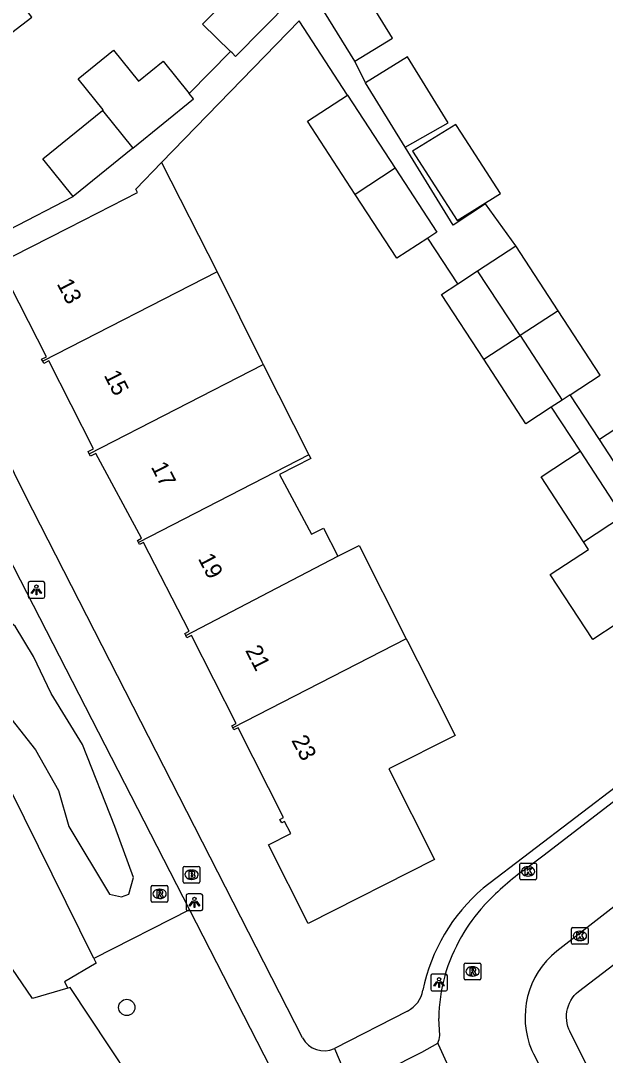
# Model space of a CAD drawing. Extents: x 159353 to 160616, y 385893 to 387321.
# Drawn here: x 159793.7 to 159828.8, y 386665.3 to 386727.3 of the extents above; entities that cross this region are included whole.
import ezdxf

# ---------------------------------------------------------------- set-up
doc = ezdxf.new("R2010")
doc.units = 0
for name, color, linetype in [('IMGEO_Boom', 7, 'Continuous'), ('IMGEO_Brandkraan', 7, 'Continuous'), ('IMGEO_Groenvoorziening', 7, 'Continuous'), ('IMGEO_Kolk', 7, 'Continuous'), ('IMGEO_Lichtpunt', 7, 'Continuous'), ('IMGEO_Pand', 7, 'Continuous'), ('IMGEO_Pand_nummerreeks', 7, 'Continuous'), ('IMGEO_Rijbaan_lokaal_open', 7, 'Continuous'), ('IMGEO_Rioolput', 7, 'Continuous'), ('IMGEO_Voetpad_halfverhard', 7, 'Continuous'), ('IMGEO_Voetpad_open', 7, 'Continuous')]:
    doc.layers.add(name, color=color, linetype=linetype)

msp = doc.modelspace()

# ---------------------------------------------------------------- linework, layer by layer
at = {"layer": 'IMGEO_Boom'}
msp.add_circle((159800.074, 386668.129), 0.489, dxfattribs=at)
at = {"layer": 'IMGEO_Brandkraan'}
for p, q in [((159803.459, 386675.671), (159803.459, 386676.523)), ((159803.534, 386676.597), (159804.386, 386676.597)), ((159803.947, 386676.377), (159803.972, 386676.377)), ((159804.46, 386676.523), (159804.46, 386675.671)), ((159804.386, 386675.597), (159803.534, 386675.597)), ((159803.97, 386675.817), (159803.945, 386675.817))]:
    msp.add_line(p, q, dxfattribs=at)
for points in [[(159803.459, 386675.671), (159803.459, 386676.523)], [(159803.534, 386676.597), (159804.386, 386676.597)], [(159803.807, 386676.297), (159803.807, 386675.897), (159804.02, 386675.897)], [(159804.038, 386676.297), (159803.807, 386676.297)], [(159803.986, 386676.216), (159803.932, 386676.216), (159803.932, 386676.14)], [(159803.932, 386676.14), (159803.985, 386676.14)], [(159803.994, 386676.064), (159803.932, 386676.064), (159803.932, 386675.983)], [(159804.46, 386676.523), (159804.46, 386675.671)], [(159804.386, 386675.597), (159803.534, 386675.597)], [(159803.932, 386675.983), (159803.994, 386675.983)]]:
    msp.add_lwpolyline(points, dxfattribs=at)
for centre, radius, start, end in [((159803.536, 386676.521), 0.0765, 91.55205, 178.44795), ((159803.536, 386676.521), 0.0765, 91.55205, 178.44795), ((159803.987, 386676.178), 0.0379, 267.82845, 90.93552), ((159803.995, 386676.023), 0.0404, 269.87594, 90.50774), ((159804.042, 386676.152), 0.145, 59.4692, 91.53667), ((159804.067, 386676.199), 0.0922, 285.51372, 58.15012), ((159804.072, 386676.007), 0.105, 301.31148, 78.98903), ((159804.384, 386676.521), 0.0765, 1.55205, 88.44795), ((159804.384, 386676.521), 0.0765, 1.55205, 88.44795), ((159803.536, 386675.673), 0.0765, 181.55205, 268.44795), ((159803.536, 386675.673), 0.0765, 181.55205, 268.44795), ((159804.026, 386676.148), 0.251, 268.66757, 293.53466), ((159804.384, 386675.673), 0.0765, 271.55205, 358.44795), ((159804.384, 386675.673), 0.0765, 271.55205, 358.44795)]:
    msp.add_arc(centre, radius, start, end, dxfattribs=at)
for centre, major_axis, ratio, start_param, end_param in [((159803.946, 386676.097), (-0.387, 0.002), 0.722429, 4.712389, 7.853982), ((159803.971, 386676.097), (-0.39, 0.002), 0.717154, 1.570796, 4.712389)]:
    msp.add_ellipse(centre, major_axis=major_axis, ratio=ratio, start_param=start_param, end_param=end_param, dxfattribs=at)
at = {"layer": 'IMGEO_Groenvoorziening'}
for points in [[(159798.102, 386671.061), (159785.62, 386696.288)], [(159799.75, 386674.768), (159800.193, 386674.934), (159800.47, 386675.932), (159799.362, 386678.982), (159797.422, 386683.917), (159795.538, 386686.967), (159794.486, 386689.185), (159793.377, 386691.015), (159792.103, 386692.013), (159791.504, 386692.091), (159791.216, 386691.957), (159791.05, 386690.238), (159791.604, 386687.909), (159792.435, 386686.301), (159794.596, 386683.584), (159795.982, 386681.145), (159796.591, 386678.982), (159799.029, 386674.934), (159799.75, 386674.768)], [(159803.831, 386673.99), (159798.102, 386671.061)], [(159798.102, 386671.061), (159798.235, 386670.792), (159796.344, 386669.67), (159796.538, 386669.291)]]:
    msp.add_lwpolyline(points, dxfattribs=at)
at = {"layer": 'IMGEO_Kolk'}
for p, q in [((159823.656, 386675.871), (159823.656, 386676.723)), ((159823.731, 386676.797), (159824.583, 386676.797)), ((159824.657, 386676.723), (159824.657, 386675.871)), ((159824.144, 386676.577), (159824.169, 386676.577)), ((159824.583, 386675.797), (159823.731, 386675.797)), ((159824.167, 386676.017), (159824.142, 386676.017)), ((159826.761, 386671.994), (159826.761, 386672.846)), ((159826.836, 386672.92), (159827.688, 386672.92)), ((159827.249, 386672.7), (159827.274, 386672.7)), ((159827.762, 386672.846), (159827.762, 386671.994)), ((159827.688, 386671.92), (159826.836, 386671.92)), ((159827.272, 386672.14), (159827.247, 386672.14))]:
    msp.add_line(p, q, dxfattribs=at)
for points in [[(159823.656, 386675.871), (159823.656, 386676.723)], [(159823.731, 386676.797), (159824.583, 386676.797)], [(159824.657, 386676.723), (159824.657, 386675.871)], [(159823.977, 386676.497), (159824.1, 386676.497), (159824.1, 386676.346), (159824.23, 386676.497), (159824.394, 386676.497), (159824.248, 386676.346), (159824.401, 386676.097), (159824.249, 386676.097), (159824.164, 386676.261), (159824.1, 386676.194), (159824.1, 386676.097), (159823.977, 386676.097), (159823.977, 386676.497)], [(159824.583, 386675.797), (159823.731, 386675.797)], [(159826.761, 386671.994), (159826.761, 386672.846)], [(159826.836, 386672.92), (159827.688, 386672.92)], [(159827.082, 386672.62), (159827.205, 386672.62), (159827.205, 386672.469), (159827.335, 386672.62), (159827.499, 386672.62), (159827.353, 386672.469), (159827.506, 386672.22), (159827.354, 386672.22), (159827.269, 386672.384), (159827.205, 386672.317), (159827.205, 386672.22), (159827.082, 386672.22), (159827.082, 386672.62)], [(159827.762, 386672.846), (159827.762, 386671.994)], [(159827.688, 386671.92), (159826.836, 386671.92)]]:
    msp.add_lwpolyline(points, dxfattribs=at)
for centre, start, end in [((159823.733, 386676.721), 91.55205, 178.44795), ((159823.733, 386676.721), 91.55205, 178.44795), ((159824.581, 386676.721), 1.55205, 88.44795), ((159824.581, 386676.721), 1.55205, 88.44795), ((159823.733, 386675.873), 181.55205, 268.44795), ((159823.733, 386675.873), 181.55205, 268.44795), ((159824.581, 386675.873), 271.55205, 358.44795), ((159824.581, 386675.873), 271.55205, 358.44795), ((159826.838, 386672.844), 91.55205, 178.44795), ((159826.838, 386672.844), 91.55205, 178.44795), ((159827.686, 386672.844), 1.55205, 88.44795), ((159827.686, 386672.844), 1.55205, 88.44795), ((159826.838, 386671.996), 181.55205, 268.44795), ((159826.838, 386671.996), 181.55205, 268.44795), ((159827.686, 386671.996), 271.55205, 358.44795), ((159827.686, 386671.996), 271.55205, 358.44795)]:
    msp.add_arc(centre, 0.0765, start, end, dxfattribs=at)
for centre, major_axis, ratio, start_param, end_param in [((159824.143, 386676.297), (-0.387, 0.002), 0.722429, 4.712389, 7.853982), ((159824.168, 386676.297), (-0.39, 0.002), 0.717154, 1.570796, 4.712389), ((159827.248, 386672.42), (-0.387, 0.002), 0.722429, 4.712389, 7.853982), ((159827.273, 386672.42), (-0.39, 0.002), 0.717154, 1.570796, 4.712389)]:
    msp.add_ellipse(centre, major_axis=major_axis, ratio=ratio, start_param=start_param, end_param=end_param, dxfattribs=at)
at = {"layer": 'IMGEO_Lichtpunt'}
for p, q in [((159794.153, 386693.591), (159794.153, 386692.784)), ((159794.153, 386693.591), (159794.153, 386692.784)), ((159795.055, 386693.686), (159794.247, 386693.686)), ((159795.055, 386693.686), (159794.247, 386693.686)), ((159795.149, 386692.784), (159795.149, 386693.591)), ((159795.149, 386692.784), (159795.149, 386693.591)), ((159794.247, 386692.69), (159795.055, 386692.69)), ((159794.247, 386692.69), (159795.055, 386692.69)), ((159803.637, 386674.843), (159803.637, 386674.036)), ((159803.637, 386674.843), (159803.637, 386674.036)), ((159804.539, 386674.938), (159803.731, 386674.938)), ((159804.539, 386674.938), (159803.731, 386674.938)), ((159804.633, 386674.036), (159804.633, 386674.843)), ((159804.633, 386674.036), (159804.633, 386674.843)), ((159803.731, 386673.942), (159804.539, 386673.942)), ((159803.731, 386673.942), (159804.539, 386673.942)), ((159818.313, 386670.027), (159818.313, 386669.22)), ((159818.313, 386670.027), (159818.313, 386669.22)), ((159819.215, 386670.122), (159818.407, 386670.122)), ((159819.215, 386670.122), (159818.407, 386670.122)), ((159819.309, 386669.22), (159819.309, 386670.027)), ((159819.309, 386669.22), (159819.309, 386670.027)), ((159818.407, 386669.126), (159819.215, 386669.126)), ((159818.407, 386669.126), (159819.215, 386669.126))]:
    msp.add_line(p, q, dxfattribs=at)
for points in [[(159794.527, 386693.255), (159794.566, 386693.227), (159794.378, 386692.965), (159794.34, 386692.992), (159794.527, 386693.255)], [(159794.629, 386693.207), (159794.676, 386693.207), (159794.676, 386692.885), (159794.629, 386692.885), (159794.629, 386693.207)], [(159794.739, 386693.227), (159794.777, 386693.254), (159794.964, 386692.992), (159794.925, 386692.964), (159794.739, 386693.227)], [(159804.011, 386674.507), (159804.05, 386674.479), (159803.862, 386674.217), (159803.824, 386674.244), (159804.011, 386674.507)], [(159804.113, 386674.459), (159804.16, 386674.459), (159804.16, 386674.137), (159804.113, 386674.137), (159804.113, 386674.459)], [(159804.223, 386674.479), (159804.261, 386674.506), (159804.448, 386674.244), (159804.409, 386674.216), (159804.223, 386674.479)], [(159818.687, 386669.691), (159818.726, 386669.663), (159818.538, 386669.401), (159818.5, 386669.428), (159818.687, 386669.691)], [(159818.789, 386669.643), (159818.836, 386669.643), (159818.836, 386669.321), (159818.789, 386669.321), (159818.789, 386669.643)], [(159818.899, 386669.663), (159818.937, 386669.69), (159819.124, 386669.428), (159819.085, 386669.4), (159818.899, 386669.663)]]:
    msp.add_lwpolyline(points, dxfattribs=at)
for centre in [(159794.652, 386693.389), (159804.136, 386674.641), (159818.812, 386669.825)]:
    msp.add_circle(centre, 0.0994, dxfattribs=at)
for centre, start, end in [((159794.247, 386693.591), 90, 180), ((159794.247, 386693.591), 90, 180), ((159795.055, 386693.591), 0, 90), ((159795.055, 386693.591), 0, 90), ((159794.247, 386692.784), 180, 270), ((159794.247, 386692.784), 180, 270), ((159795.055, 386692.784), 270, 0), ((159795.055, 386692.784), 270, 360), ((159803.731, 386674.843), 90, 180), ((159803.731, 386674.843), 90, 180), ((159804.539, 386674.843), 0, 90), ((159804.539, 386674.843), 0, 90), ((159803.731, 386674.036), 180, 270), ((159803.731, 386674.036), 180, 270), ((159804.539, 386674.036), 270, 0), ((159804.539, 386674.036), 270, 360), ((159818.407, 386670.027), 90, 180), ((159818.407, 386670.027), 90, 180), ((159819.215, 386670.027), 0, 90), ((159819.215, 386670.027), 0, 90), ((159818.407, 386669.22), 180, 270), ((159818.407, 386669.22), 180, 270), ((159819.215, 386669.22), 270, 0), ((159819.215, 386669.22), 270, 360)]:
    msp.add_arc(centre, 0.0946, start, end, dxfattribs=at)
at = {"layer": 'IMGEO_Pand'}
for points in [[(159806.298, 386725.502), (159804.624, 386727.14), (159807.933, 386730.485)], [(159813.758, 386724.914), (159811.423, 386728.712), (159813.343, 386730.661)], [(159813.758, 386724.914), (159816.021, 386726.305), (159813.343, 386730.661)], [(159809.905, 386728.534), (159806.606, 386725.2), (159806.396, 386725.406), (159806.298, 386725.502)], [(159788.781, 386723.275), (159794.374, 386727.554), (159794.174, 386727.815)], [(159798.609, 386721.955), (159798.659, 386721.995), (159797.151, 386723.852), (159799.269, 386725.573), (159800.777, 386723.716), (159802.249, 386724.912), (159803.824, 386722.974)], [(159816.778, 386719.753), (159819.36, 386721.207), (159816.924, 386725.17), (159814.401, 386723.62)], [(159816.778, 386719.753), (159814.401, 386723.62)], [(159800.446, 386719.694), (159804.086, 386722.652), (159803.824, 386722.974)], [(159813.781, 386716.922), (159810.915, 386721.32), (159813.315, 386722.884)], [(159813.315, 386722.884), (159816.178, 386718.49)], [(159796.865, 386716.785), (159795.028, 386719.045), (159798.609, 386721.955)], [(159798.609, 386721.955), (159800.446, 386719.694)], [(159820.15, 386720.601), (159819.815, 386721.121), (159817.221, 386719.519), (159819.908, 386715.359), (159822.491, 386716.978), (159820.15, 386720.601)], [(159800.446, 386719.694), (159796.865, 386716.785)], [(159792.118, 386712.656), (159796.577, 386714.92), (159799.149, 386716.225), (159800.723, 386717.024), (159800.617, 386717.234), (159802.164, 386718.827)], [(159802.164, 386718.827), (159805.491, 386712.273)], [(159816.178, 386718.49), (159813.781, 386716.922)], [(159816.178, 386718.49), (159818.679, 386714.652), (159818.144, 386714.303)], [(159818.144, 386714.303), (159816.279, 386713.088), (159813.781, 386716.922)], [(159821.126, 386712.336), (159823.415, 386713.832)], [(159825.958, 386709.942), (159823.415, 386713.832)], [(159795.029, 386706.905), (159794.966, 386707.029), (159795.248, 386707.172), (159792.539, 386712.507), (159792.264, 386712.367), (159792.118, 386712.656)], [(159805.491, 386712.273), (159795.029, 386706.905)], [(159805.491, 386712.273), (159808.168, 386706.876), (159808.249, 386706.716)], [(159819.937, 386711.559), (159821.126, 386712.336)], [(159823.669, 386708.446), (159821.126, 386712.336)], [(159821.497, 386707.027), (159818.955, 386710.917), (159819.937, 386711.559)], [(159825.958, 386709.942), (159823.669, 386708.446)], [(159826.679, 386704.893), (159828.486, 386706.074), (159825.958, 386709.942)], [(159821.497, 386707.027), (159823.669, 386708.446)], [(159823.669, 386708.446), (159826.198, 386704.578)], [(159797.823, 386701.358), (159797.751, 386701.5), (159798.068, 386701.661), (159795.391, 386706.934), (159795.092, 386706.782), (159795.029, 386706.905)], [(159797.823, 386701.358), (159808.249, 386706.716)], [(159808.249, 386706.716), (159811.007, 386701.285)], [(159825.544, 386704.15), (159824.026, 386703.158), (159821.497, 386707.027)], [(159826.679, 386704.893), (159826.198, 386704.578)], [(159826.198, 386704.578), (159825.544, 386704.15)], [(159833.342, 386699.858), (159830.791, 386703.756), (159828.432, 386702.212)], [(159830.984, 386698.313), (159828.432, 386702.212)], [(159827.484, 386696.072), (159824.931, 386699.972), (159827.273, 386701.505)], [(159827.273, 386701.505), (159829.825, 386697.605)], [(159800.776, 386696.029), (159800.711, 386696.157), (159800.955, 386696.281), (159798.211, 386701.378), (159797.895, 386701.217), (159797.823, 386701.358)], [(159811.007, 386701.285), (159800.776, 386696.029)], [(159811.007, 386701.285), (159811.115, 386701.072), (159809.238, 386700.119), (159811.157, 386696.529), (159811.888, 386696.899), (159812.745, 386695.205)], [(159827.484, 386696.072), (159829.825, 386697.605)], [(159803.619, 386690.44), (159803.558, 386690.56), (159803.824, 386690.71), (159801.085, 386696.025), (159800.841, 386695.902), (159800.776, 386696.029)], [(159830.392, 386690.173), (159830.222, 386690.062), (159829.5, 386691.167), (159828.035, 386690.211), (159825.487, 386694.113), (159827.784, 386695.613), (159827.484, 386696.072)], [(159812.745, 386695.205), (159814.011, 386695.845), (159816.842, 386690.251)], [(159803.619, 386690.44), (159812.745, 386695.205)], [(159806.432, 386684.902), (159806.37, 386685.025), (159806.638, 386685.161), (159803.958, 386690.459), (159803.681, 386690.318), (159803.619, 386690.44)], [(159816.842, 386690.251), (159816.91, 386690.117), (159817.515, 386688.921), (159819.771, 386684.459), (159815.791, 386682.446), (159818.544, 386677.002), (159810.959, 386673.165), (159808.572, 386677.886), (159809.91, 386678.563), (159809.545, 386679.286), (159809.375, 386679.2), (159809.265, 386679.418), (159809.483, 386679.528), (159806.758, 386684.916), (159806.493, 386684.782), (159806.432, 386684.902)], [(159816.842, 386690.251), (159806.432, 386684.902)]]:
    msp.add_lwpolyline(points, dxfattribs=at)
at = {"layer": 'IMGEO_Rijbaan_lokaal_open'}
for points in [[(159865.056, 386701.608), (159864.459, 386701.171), (159863.832, 386700.671), (159855.336, 386694.15), (159847.292, 386688.057), (159830.74, 386675.294), (159825.876, 386671.516)], [(159823.839, 386676.331), (159824.471, 386676.814), (159825.111, 386677.292), (159834.14, 386684.226)], [(159818.858, 386666.452), (159818.796, 386667.475)], [(159818.739, 386665.99), (159818.767, 386665.929), (159819.562, 386664.17), (159819.891, 386663.344), (159820.08, 386662.948), (159834.392, 386634.752)], [(159824.375, 386665.546), (159824.471, 386665.345), (159828.052, 386658.264)]]:
    msp.add_lwpolyline(points, dxfattribs=at)
for centre, radius, start, end in [((159834.962, 386661.556), 18.494, 126.97464, 136.67289), ((159828.611, 386667.686), 9.668, 137.26964, 150.92484), ((159828.634, 386667.384), 9.838, 149.45262, 179.46906), ((159829.077, 386667.538), 5.106, 128.81721, 202.9568), ((159817.816, 386666.474), 1.042, 332.32802, 358.78391)]:
    msp.add_arc(centre, radius, start, end, dxfattribs=at)
at = {"layer": 'IMGEO_Rioolput'}
for p, q in [((159801.618, 386675.447), (159802.47, 386675.447)), ((159801.543, 386674.521), (159801.543, 386675.373)), ((159802.031, 386675.227), (159802.056, 386675.227)), ((159802.544, 386675.373), (159802.544, 386674.521)), ((159802.47, 386674.447), (159801.618, 386674.447)), ((159802.054, 386674.667), (159802.029, 386674.667)), ((159820.322, 386669.868), (159820.322, 386670.72)), ((159820.397, 386670.794), (159821.249, 386670.794)), ((159820.81, 386670.574), (159820.835, 386670.574)), ((159821.323, 386670.72), (159821.323, 386669.868)), ((159820.833, 386670.014), (159820.808, 386670.014)), ((159821.249, 386669.794), (159820.397, 386669.794))]:
    msp.add_line(p, q, dxfattribs=at)
for points in [[(159801.618, 386675.447), (159802.47, 386675.447)], [(159801.543, 386674.521), (159801.543, 386675.373)], [(159802.132, 386675.145), (159801.88, 386675.147), (159801.88, 386674.747)], [(159801.88, 386674.747), (159802.004, 386674.747), (159802.004, 386674.909), (159802.015, 386674.909)], [(159802.058, 386675.066), (159802.004, 386675.066), (159802.004, 386674.985)], [(159802.004, 386674.985), (159802.056, 386674.985)], [(159802.062, 386674.88), (159802.133, 386674.747), (159802.273, 386674.747), (159802.208, 386674.873)], [(159802.544, 386675.373), (159802.544, 386674.521)], [(159802.47, 386674.447), (159801.618, 386674.447)], [(159820.322, 386669.868), (159820.322, 386670.72)], [(159820.397, 386670.794), (159821.249, 386670.794)], [(159820.911, 386670.492), (159820.659, 386670.494), (159820.659, 386670.094)], [(159821.323, 386670.72), (159821.323, 386669.868)], [(159820.659, 386670.094), (159820.783, 386670.094), (159820.783, 386670.256), (159820.794, 386670.256)], [(159820.837, 386670.413), (159820.783, 386670.413), (159820.783, 386670.332)], [(159820.783, 386670.332), (159820.835, 386670.332)], [(159820.841, 386670.227), (159820.912, 386670.094), (159821.052, 386670.094), (159820.987, 386670.22)], [(159821.249, 386669.794), (159820.397, 386669.794)]]:
    msp.add_lwpolyline(points, dxfattribs=at)
for centre, radius, start, end in [((159801.62, 386675.371), 0.0765, 91.55205, 178.44795), ((159801.62, 386675.371), 0.0765, 91.55205, 178.44795), ((159802.468, 386675.371), 0.0765, 1.55205, 88.44795), ((159802.468, 386675.371), 0.0765, 1.55205, 88.44795), ((159802.014, 386674.856), 0.0533, 26.02933, 88.69889), ((159802.04, 386675.174), 0.19, 274.7715, 282.96867), ((159802.064, 386674.97), 0.0964, 77.00612, 93.18647), ((159802.078, 386675.027), 0.0378, 276.66336, 79.67722), ((159802.131, 386675.035), 0.109, 350.36119, 89.41601), ((159802.129, 386675.035), 0.112, 277.58423, 350.98172), ((159802.113, 386674.82), 0.108, 29.51342, 73.79051), ((159801.62, 386674.523), 0.0765, 181.55205, 268.44795), ((159801.62, 386674.523), 0.0765, 181.55205, 268.44795), ((159802.468, 386674.523), 0.0765, 271.55205, 358.44795), ((159802.468, 386674.523), 0.0765, 271.55205, 358.44795), ((159820.399, 386670.718), 0.0765, 91.55205, 178.44795), ((159820.399, 386670.718), 0.0765, 91.55205, 178.44795), ((159820.91, 386670.382), 0.109, 350.36119, 89.41601), ((159821.247, 386670.718), 0.0765, 1.55205, 88.44795), ((159821.247, 386670.718), 0.0765, 1.55205, 88.44795), ((159820.399, 386669.87), 0.0765, 181.55205, 268.44795), ((159820.399, 386669.87), 0.0765, 181.55205, 268.44795), ((159820.793, 386670.203), 0.0533, 26.02933, 88.69889), ((159820.819, 386670.521), 0.19, 274.7715, 282.96867), ((159820.843, 386670.317), 0.0964, 77.00612, 93.18647), ((159820.857, 386670.374), 0.0378, 276.66336, 79.67722), ((159820.908, 386670.382), 0.112, 277.58423, 350.98172), ((159820.892, 386670.167), 0.108, 29.51342, 73.79051), ((159821.247, 386669.87), 0.0765, 271.55205, 358.44795), ((159821.247, 386669.87), 0.0765, 271.55205, 358.44795)]:
    msp.add_arc(centre, radius, start, end, dxfattribs=at)
for centre, major_axis, ratio, start_param, end_param in [((159802.03, 386674.947), (-0.387, 0.002), 0.722429, 4.712389, 7.853982), ((159802.055, 386674.947), (-0.39, 0.002), 0.717154, 1.570796, 4.712389), ((159820.809, 386670.294), (-0.387, 0.002), 0.722429, 4.712389, 7.853982), ((159820.834, 386670.294), (-0.39, 0.002), 0.717154, 1.570796, 4.712389)]:
    msp.add_ellipse(centre, major_axis=major_axis, ratio=ratio, start_param=start_param, end_param=end_param, dxfattribs=at)
at = {"layer": 'IMGEO_Voetpad_halfverhard'}
for points in [[(159796.538, 386669.291), (159794.417, 386668.661), (159778.268, 386692.326)], [(159809.103, 386663.732), (159802.627, 386660.372), (159796.677, 386669.332), (159796.538, 386669.291)]]:
    msp.add_lwpolyline(points, dxfattribs=at)
at = {"layer": 'IMGEO_Voetpad_open'}
for points in [[(159813.315, 386722.884), (159810.419, 386727.328), (159802.164, 386718.827)], [(159803.824, 386722.974), (159806.298, 386725.502)], [(159814.401, 386723.62), (159813.758, 386724.914)], [(159823.415, 386713.832), (159821.608, 386716.357), (159819.655, 386715.072), (159816.778, 386719.753)], [(159793.004, 386714.787), (159796.865, 386716.785)], [(159819.937, 386711.559), (159818.144, 386714.303)], [(159810.613, 386666.297), (159793.976, 386698.877), (159788.142, 386710.693)], [(159828.432, 386702.212), (159826.679, 386704.893)], [(159825.544, 386704.15), (159827.273, 386701.505)], [(159790.908, 386699.138), (159803.831, 386673.99)], [(159830.226, 386659.548), (159826.652, 386666.704), (159826.599, 386666.826), (159826.54, 386666.995), (159826.497, 386667.168), (159826.47, 386667.344), (159826.458, 386667.522), (159826.463, 386667.7), (159826.483, 386667.877), (159826.519, 386668.052), (159826.571, 386668.222), (159826.637, 386668.388), (159826.718, 386668.546), (159826.813, 386668.697), (159826.921, 386668.839), (159827.041, 386668.971), (159827.173, 386669.091), (159864.054, 386697.271), (159866.403, 386694.181)], [(159833.923, 386684.799), (159832.581, 386683.774), (159821.458, 386675.28)], [(159803.831, 386673.99), (159809.103, 386663.732)], [(159816.919, 386667.915), (159812.539, 386665.66)], [(159812.539, 386665.66), (159813.531, 386663.303)], [(159813.531, 386663.303), (159817.773, 386665.438), (159818.739, 386665.99)]]:
    msp.add_lwpolyline(points, dxfattribs=at)
for centre, radius, start, end in [((159828.428, 386667.041), 10.791, 130.23209, 168.64041), ((159816.137, 386669.466), 1.736, 296.74967, 350.09856), ((159811.921, 386667.022), 1.496, 209.00751, 294.39054)]:
    msp.add_arc(centre, radius, start, end, dxfattribs=at)

# ---------------------------------------------------------------- texts
at = {"layer": 'IMGEO_Pand_nummerreeks'}
for s, p in [('13', (159795.856, 386711.565)), ('15', (159798.68, 386706.069)), ('17', (159801.504, 386700.572)), ('19', (159804.328, 386695.076)), ('21', (159807.162, 386689.559)), ('23', (159809.935, 386684.164))]:
    msp.add_text(s, height=1, rotation=297.19326, dxfattribs=at).set_placement(p)

doc.saveas('drawing.dxf')
